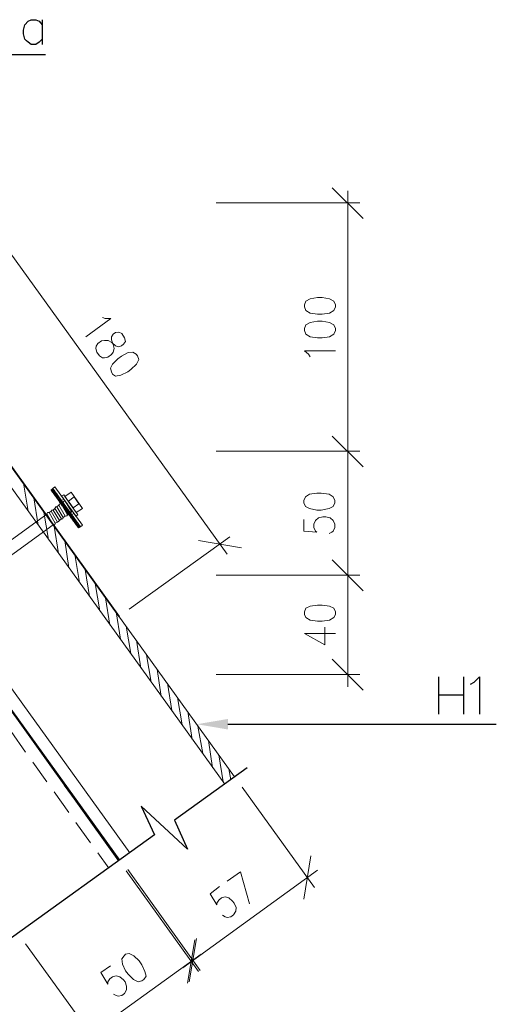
# Model space of a CAD drawing. Header units: millimetres. Extents: x 2063114 to 14983986, y -126020516 to 213791.
# Tile 270 of 656: x 2355936 to 2358939, y -1196480 to -1190285. Entities that reach past the tile are written whole.
import ezdxf

# ---------------------------------------------------------------- set-up
doc = ezdxf.new("R2010")
doc.units = ezdxf.units.MM
doc.layers.add('PDF2_Geometry', color=7, linetype='Continuous')
doc.layers.add('PDF2_Solid Fills', color=7, linetype='Continuous')

msp = doc.modelspace()

# ---------------------------------------------------------------- linework, layer by layer
at = {"layer": 'PDF2_Geometry', "linetype": 'ByBlock', "lineweight": 25}
for points in [[(2356078.41695, -1190407.55889), (2356058.58706, -1190427.37502), (2356038.79844, -1190440.58578), (2356009.07424, -1190440.58578), (2355989.24434, -1190427.37502), (2355979.35003, -1190417.46696), (2355969.40068, -1190407.55889), (2355959.52013, -1190374.53199), (2355959.52013, -1190351.41316), (2355969.40068, -1190318.38627), (2355989.24434, -1190295.26744), (2356009.07424, -1190285.35937), (2356038.79844, -1190285.35937), (2356058.58706, -1190295.26744), (2356078.41695, -1190318.38627)], [(2356078.41695, -1190285.35937), (2356078.41695, -1190440.58578)], [(2354869.63257, -1191434.69534), (2355629.25117, -1190503.33688), (2356098.26061, -1190503.33688)], [(2358575.27779, -1194420.32671), (2358575.27779, -1194654.81767)], [(2358733.79313, -1194654.81767), (2358733.79313, -1194420.32671)], [(2358776.68681, -1194466.56437), (2358799.86068, -1194453.35361), (2358832.86006, -1194420.32671), (2358832.86006, -1194654.81767)], [(2358575.27779, -1194532.61816), (2358733.79313, -1194532.61816)], [(2357247.58282, -1194717.56877), (2358938.54612, -1194717.56877)], [(2357369.76858, -1194991.69201), (2356910.70849, -1195321.96097), (2356993.27573, -1195503.60889), (2356702.62528, -1195232.78835), (2356785.19252, -1195414.43627), (2355847.21492, -1196088.18495)]]:
    msp.add_lwpolyline(points, dxfattribs=at)
at = {"layer": 'PDF2_Geometry', "linetype": 'ByBlock', "lineweight": 18}
for points in [[(2357244.25261, -1193647.49735), (2355507.06542, -1191243.13935)], [(2358099.64921, -1191537.07872), (2357904.79053, -1191342.22004)], [(2358003.85745, -1193079.43475), (2358003.85745, -1191362.03617)], [(2357174.90989, -1191437.99803), (2358079.87436, -1191437.99803)], [(2356458.25378, -1192157.98436), (2356474.75346, -1192164.58974), (2356511.09681, -1192164.58974), (2356352.51267, -1192280.18387)], [(2357766.10509, -1192405.68608), (2357756.15573, -1192389.17263), (2357729.76174, -1192369.35649), (2357924.62042, -1192369.35649)], [(2358003.85745, -1193858.86949), (2358003.85745, -1192924.20834)], [(2357726.48657, -1193429.51984), (2357726.48657, -1193502.17901), (2357809.05381, -1193508.78439), (2357799.10446, -1193502.17901), (2357789.21015, -1193479.06019), (2357789.21015, -1193459.24405), (2357799.10446, -1193436.12522), (2357818.94812, -1193419.61177), (2357845.34211, -1193413.00639), (2357865.17201, -1193413.00639), (2357891.62105, -1193419.61177), (2357911.3959, -1193436.12522), (2357921.29021, -1193459.24405), (2357921.29021, -1193479.06019), (2357911.3959, -1193502.17901), (2357901.51536, -1193508.78439), (2357885.00191, -1193518.69246)], [(2356626.66342, -1193994.27976), (2357260.7523, -1193538.5086)], [(2357062.61845, -1193561.62743), (2357333.42523, -1193607.86508)], [(2358003.85745, -1194483.07782), (2358003.85745, -1193703.64308)], [(2357924.62042, -1194146.20348), (2357729.76174, -1194146.20348), (2357858.56663, -1194218.86265), (2357858.56663, -1194106.5712)], [(2357904.79053, -1194308.03527), (2358099.64921, -1194502.89395)], [(2357174.90989, -1194403.81327), (2358079.87436, -1194403.81327)], [(2356035.46823, -1194846.37367), (2355946.29561, -1194717.56877)], [(2355883.55827, -1194763.80643), (2355972.73089, -1194892.61132)], [(2356174.20871, -1195034.62697), (2356081.69212, -1194909.12477)], [(2356018.96854, -1194955.36242), (2356108.14116, -1195080.86463)], [(2356309.61899, -1195226.18297), (2356217.10239, -1195100.68076)], [(2356154.37881, -1195143.61573), (2356246.8266, -1195272.42062)], [(2357336.7692, -1195113.89152), (2357792.49908, -1195744.70523)], [(2356445.02926, -1195417.73896), (2356355.84288, -1195288.93407)], [(2356289.78909, -1195335.17172), (2356382.23687, -1195463.97662)], [(2356428.52957, -1195526.72772), (2356497.87229, -1195622.50572)], [(2356560.59587, -1195576.26806), (2356491.25315, -1195480.49006)], [(2357726.48657, -1195817.3644), (2357769.38025, -1195546.54386)], [(2356606.83352, -1195639.01916), (2357062.61845, -1196273.13556)], [(2356616.76912, -1195632.41379), (2357072.49899, -1196266.53018)], [(2356963.53776, -1196250.01673), (2357812.32898, -1195635.71647)], [(2357244.25261, -1195705.07296), (2357326.81985, -1195645.62454), (2357382.9931, -1195847.08861)], [(2357194.73979, -1195738.09985), (2357135.29138, -1195784.33751), (2357178.18506, -1195853.69399), (2357178.18506, -1195843.78592), (2357191.40958, -1195823.96978), (2357207.90926, -1195810.75902), (2357231.08314, -1195804.15364), (2357254.20196, -1195810.75902), (2357277.30703, -1195830.57516), (2357287.20134, -1195843.78592), (2357300.42586, -1195870.20743), (2357297.09564, -1195893.32626), (2357283.92617, -1195916.44509), (2357267.37144, -1195929.65585), (2357244.25261, -1195932.95854), (2357231.08314, -1195929.65585), (2357214.52841, -1195919.74778)], [(2355972.73089, -1196098.09301), (2356428.52957, -1196728.90672)], [(2356993.27573, -1196345.79473), (2357039.49962, -1196074.97419)], [(2357049.39393, -1196065.06612), (2357003.15627, -1196339.18935)], [(2357079.11813, -1196164.14681), (2356319.51329, -1196712.39327)], [(2356507.75284, -1196236.80598), (2356448.30443, -1196279.74094), (2356491.25315, -1196352.40011), (2356491.25315, -1196339.18935), (2356504.47767, -1196319.37322), (2356520.97736, -1196306.16246), (2356544.09618, -1196299.55708), (2356567.21501, -1196306.16246), (2356590.32008, -1196325.97859), (2356600.21438, -1196339.18935), (2356610.16374, -1196365.61087), (2356610.16374, -1196388.7297), (2356596.93922, -1196411.84852), (2356580.43953, -1196425.05928), (2356557.3207, -1196428.36197), (2356544.09618, -1196425.05928), (2356527.5965, -1196415.15121)]]:
    msp.add_lwpolyline(points, dxfattribs=at)
at = {"layer": 'PDF2_Geometry', "linetype": 'ByBlock', "lineweight": 35}
for points in [[(2356563.92608, -1194040.51741), (2354922.47561, -1191761.66161)], [(2356560.59587, -1195576.26806), (2354740.84144, -1193036.49978), (2354678.04906, -1193079.43475), (2354678.04906, -1193779.60494)]]:
    msp.add_lwpolyline(points, dxfattribs=at)
at = {"layer": 'PDF2_Geometry', "linetype": 'ByBlock', "lineweight": 13}
for points in [[(2356567.21501, -1195572.96537), (2354285.05652, -1192408.98877), (2355008.31801, -1191887.16381), (2357290.4765, -1195047.83773), (2355008.31801, -1191887.16381), (2354945.59443, -1191930.09878), (2357227.75292, -1195094.07539), (2354945.59443, -1191930.09878), (2354347.7801, -1192362.75111), (2356629.93859, -1195526.72772)], [(2355989.24434, -1193376.67681), (2355959.52013, -1193201.63426)], [(2356051.96792, -1193465.84943), (2356025.57392, -1193294.10957)], [(2356118.03547, -1193555.02205), (2356088.31126, -1193383.28219)], [(2356180.82785, -1193644.19466), (2356154.37881, -1193472.45481)], [(2356246.8266, -1193733.36728), (2356220.43261, -1193561.62743)], [(2356312.89415, -1193825.84259), (2356283.16995, -1193650.80004)], [(2356375.68654, -1193915.01521), (2356349.2375, -1193743.27535)], [(2356441.69905, -1194004.18783), (2356411.96108, -1193832.44797)], [(2356504.47767, -1194093.36045), (2356478.02863, -1193921.62059)], [(2356570.54522, -1194182.53306), (2356544.09618, -1194010.79321)], [(2356636.55773, -1194271.70568), (2356606.83352, -1194099.96583)], [(2356699.33635, -1194364.18099), (2356672.88732, -1194189.13844)], [(2356765.34886, -1194453.35361), (2356735.6797, -1194281.61375)], [(2356828.14125, -1194542.52623), (2356801.69221, -1194370.78637)], [(2356894.19504, -1194631.69885), (2356867.75976, -1194459.95899)], [(2356960.20755, -1194720.87146), (2356930.48334, -1194549.13161)], [(2357022.99993, -1194813.34677), (2356996.55089, -1194638.30422)], [(2357089.06749, -1194902.51939), (2357059.32952, -1194730.77953)], [(2357151.79106, -1194991.69201), (2357125.34203, -1194819.95215)], [(2357217.85862, -1195080.86463), (2357191.40958, -1194909.12477)], [(2357267.37144, -1195067.65387), (2357254.20196, -1194998.29739)]]:
    msp.add_lwpolyline(points, dxfattribs=at)
at = {"layer": 'PDF2_Geometry', "linetype": 'ByBlock', "lineweight": 18}
for points in [[(2357729.76174, -1192091.93057), (2357739.65605, -1192115.04939), (2357766.10509, -1192131.56284), (2357812.32898, -1192138.16822), (2357842.05318, -1192138.16822), (2357888.29084, -1192131.56284), (2357914.73988, -1192115.04939), (2357924.62042, -1192091.93057), (2357924.62042, -1192078.71981), (2357914.73988, -1192055.60098), (2357888.29084, -1192042.39022), (2357842.05318, -1192032.48216), (2357812.32898, -1192032.48216), (2357766.10509, -1192042.39022), (2357739.65605, -1192055.60098), (2357729.76174, -1192078.71981)], [(2357729.76174, -1192240.5516), (2357739.65605, -1192263.67042), (2357766.10509, -1192280.18387), (2357812.32898, -1192286.78925), (2357842.05318, -1192286.78925), (2357888.29084, -1192280.18387), (2357914.73988, -1192263.67042), (2357924.62042, -1192240.5516), (2357924.62042, -1192227.34084), (2357914.73988, -1192204.22201), (2357888.29084, -1192191.01125), (2357842.05318, -1192181.10319), (2357812.32898, -1192181.10319), (2357766.10509, -1192191.01125), (2357739.65605, -1192204.22201), (2357729.76174, -1192227.34084)], [(2356580.43953, -1192260.36774), (2356560.59587, -1192250.45967), (2356540.82102, -1192253.76236), (2356524.26629, -1192263.67042), (2356514.37198, -1192280.18387), (2356514.37198, -1192300.00001), (2356524.26629, -1192329.72422), (2356530.87166, -1192352.84304), (2356524.26629, -1192375.96187), (2356514.37198, -1192392.47532), (2356491.25315, -1192408.98877), (2356471.42325, -1192412.29146), (2356458.25378, -1192412.29146), (2356438.41012, -1192399.0807), (2356421.91043, -1192375.96187), (2356415.30505, -1192352.84304), (2356418.58022, -1192339.63229), (2356428.52957, -1192323.11884), (2356451.63464, -1192306.60539), (2356471.42325, -1192303.3027), (2356494.52832, -1192303.3027), (2356517.64714, -1192316.51346), (2356540.82102, -1192336.3296), (2356557.3207, -1192342.93497), (2356577.09556, -1192336.3296), (2356590.32008, -1192326.42153), (2356603.5446, -1192309.90808), (2356596.93922, -1192286.78925)], [(2356669.61215, -1192389.17263), (2356649.78225, -1192375.96187), (2356620.05804, -1192379.26456), (2356577.09556, -1192402.38339), (2356553.99049, -1192418.89683), (2356520.97736, -1192451.92373), (2356507.75284, -1192478.34525), (2356514.37198, -1192501.46407), (2356520.97736, -1192514.67483), (2356540.82102, -1192527.88559), (2356573.82039, -1192521.28021), (2356616.76912, -1192501.46407), (2356636.55773, -1192484.95063), (2356672.88732, -1192451.92373), (2356686.11184, -1192422.19952), (2356679.50646, -1192399.0807)], [(2358099.64921, -1193099.25089), (2357904.79053, -1192904.3922)], [(2358079.87436, -1193000.1702), (2357174.90989, -1193000.1702)], [(2357726.48657, -1193323.83378), (2357736.38088, -1193346.9526), (2357762.77487, -1193360.16336), (2357809.05381, -1193370.07143), (2357835.44781, -1193370.07143), (2357885.00191, -1193360.16336), (2357911.3959, -1193346.9526), (2357921.29021, -1193323.83378), (2357921.29021, -1193310.62302), (2357911.3959, -1193287.50419), (2357885.00191, -1193270.99074), (2357835.44781, -1193264.38536), (2357809.05381, -1193264.38536), (2357762.77487, -1193270.99074), (2357736.38088, -1193287.50419), (2357726.48657, -1193310.62302)], [(2358099.64921, -1193878.68562), (2357904.79053, -1193683.82694)], [(2358079.87436, -1193779.60494), (2357174.90989, -1193779.60494)], [(2357729.76174, -1194027.30665), (2357739.65605, -1194047.12279), (2357766.10509, -1194063.63624), (2357812.32898, -1194070.24162), (2357842.05318, -1194070.24162), (2357888.29084, -1194063.63624), (2357914.73988, -1194047.12279), (2357924.62042, -1194027.30665), (2357924.62042, -1194010.79321), (2357914.73988, -1193987.67438), (2357888.29084, -1193974.46362), (2357842.05318, -1193967.85824), (2357812.32898, -1193967.85824), (2357766.10509, -1193974.46362), (2357739.65605, -1193987.67438), (2357729.76174, -1194010.79321)], [(2356593.66405, -1196174.05487), (2356580.43953, -1196193.87101), (2356583.7147, -1196226.89791), (2356603.5446, -1196269.83287), (2356620.05804, -1196289.64901), (2356653.11246, -1196322.6759), (2356682.78162, -1196339.18935), (2356705.9555, -1196332.58397), (2356719.12497, -1196322.6759), (2356732.34949, -1196302.85977), (2356725.73035, -1196273.13556), (2356705.9555, -1196230.2006), (2356689.40076, -1196207.08177), (2356656.38763, -1196174.05487), (2356626.66342, -1196160.84412), (2356603.5446, -1196164.14681)]]:
    msp.add_lwpolyline(points, close=True, dxfattribs=at)
at = {"layer": 'PDF2_Geometry', "linetype": 'ByBlock', "lineweight": 0}
for points in [[(2356134.53516, -1193244.56923), (2356306.28877, -1193482.36288), (2356319.51329, -1193475.7575), (2356144.48451, -1193234.66116)], [(2356144.48451, -1193234.66116), (2356319.51329, -1193475.7575), (2356332.73781, -1193465.84943), (2356157.70903, -1193224.75309)], [(2356200.60271, -1193280.89881), (2356289.78909, -1193409.70371), (2356302.99985, -1193399.79564), (2356213.82723, -1193274.29343)], [(2356220.43261, -1193284.2015), (2356293.1193, -1193386.58488), (2356332.73781, -1193360.16336), (2356260.05112, -1193257.77999)], [(2356243.55143, -1193313.92571), (2356273.27564, -1193356.86067), (2356309.61899, -1193330.43916), (2356279.89478, -1193287.50419)], [(2356137.86537, -1193370.07143), (2356134.53516, -1193376.67681), (2356174.20871, -1193446.03329), (2356180.82785, -1193442.7306), (2356187.37819, -1193436.12522), (2356147.75967, -1193370.07143)], [(2356147.75967, -1193370.07143), (2356187.37819, -1193436.12522), (2356200.60271, -1193426.21715), (2356157.70903, -1193360.16336)], [(2356164.25936, -1193350.25529), (2356157.70903, -1193360.16336), (2356200.60271, -1193426.21715), (2356207.22185, -1193426.21715), (2356210.55206, -1193416.30908), (2356170.8785, -1193350.25529)], [(2356170.8785, -1193350.25529), (2356210.55206, -1193416.30908), (2356223.72153, -1193409.70371), (2356184.10302, -1193340.34722)], [(2356187.37819, -1193333.74185), (2356184.10302, -1193340.34722), (2356223.72153, -1193409.70371), (2356233.65713, -1193406.40102), (2356236.94605, -1193399.79564), (2356197.32754, -1193330.43916)], [(2356197.32754, -1193330.43916), (2356236.94605, -1193399.79564), (2356250.17057, -1193389.88757), (2356210.55206, -1193323.83378)], [(2356213.82723, -1193313.92571), (2356210.55206, -1193323.83378), (2356250.17057, -1193389.88757), (2356256.77595, -1193389.88757), (2356263.39509, -1193379.9795), (2356223.72153, -1193313.92571)], [(2356223.72153, -1193313.92571), (2356263.39509, -1193379.9795), (2356266.67026, -1193376.67681)], [(2355368.32494, -1193931.52866), (2355407.98473, -1193997.58245), (2356147.75967, -1193462.54674), (2356108.14116, -1193396.49295)], [(2356111.43009, -1193386.58488), (2356108.14116, -1193396.49295), (2356147.75967, -1193462.54674), (2356157.70903, -1193462.54674), (2356160.98419, -1193452.63867), (2356121.36568, -1193386.58488)], [(2356121.36568, -1193386.58488), (2356160.98419, -1193452.63867), (2356174.20871, -1193446.03329), (2356134.53516, -1193376.67681)], [(2356246.8266, -1193376.67681), (2356253.44574, -1193379.9795)]]:
    msp.add_lwpolyline(points, close=True, dxfattribs=at)
for points in [[(2356157.70903, -1193247.87192), (2356134.53516, -1193244.56923), (2356134.53516, -1193241.26654)], [(2356160.98419, -1193254.4773), (2356137.86537, -1193251.17461), (2356141.1543, -1193237.96385)], [(2356200.60271, -1193310.62302), (2356180.82785, -1193307.32033), (2356184.10302, -1193287.50419), (2356164.25936, -1193284.2015), (2356167.60333, -1193264.38536), (2356147.75967, -1193261.08267), (2356151.08989, -1193241.26654), (2356137.86537, -1193241.26654)], [(2356164.25936, -1193261.08267), (2356141.1543, -1193257.77999), (2356147.75967, -1193234.66116)], [(2356147.75967, -1193237.96385), (2356144.48451, -1193234.66116)], [(2356174.20871, -1193270.99074), (2356151.08989, -1193267.68805), (2356154.37881, -1193244.56923)], [(2356177.48388, -1193277.59612), (2356154.37881, -1193274.29343), (2356157.70903, -1193251.17461)], [(2356164.25936, -1193257.77999), (2356157.70903, -1193280.89881)], [(2356180.82785, -1193280.89881), (2356157.70903, -1193277.59612)], [(2356187.37819, -1193294.10957), (2356167.60333, -1193290.80688), (2356170.8785, -1193267.68805)], [(2356193.99733, -1193300.71495), (2356170.8785, -1193297.41226), (2356174.20871, -1193274.29343)], [(2356197.32754, -1193304.01764), (2356174.20871, -1193300.71495), (2356177.48388, -1193280.89881)], [(2356203.93292, -1193317.2284), (2356184.10302, -1193313.92571), (2356187.37819, -1193290.80688)], [(2356190.7084, -1193297.41226), (2356187.37819, -1193320.53109)], [(2356213.82723, -1193327.13647), (2356190.7084, -1193323.83378), (2356193.99733, -1193304.01764)], [(2356217.10239, -1193333.74185), (2356213.82723, -1193327.13647), (2356217.10239, -1193333.74185), (2356197.32754, -1193330.43916), (2356200.60271, -1193307.32033)], [(2356203.93292, -1193313.92571), (2356200.60271, -1193310.62302), (2356197.32754, -1193313.92571)], [(2356220.43261, -1193340.34722), (2356200.60271, -1193337.04453), (2356203.93292, -1193313.92571), (2356200.60271, -1193310.62302), (2356203.93292, -1193307.32033)], [(2356217.10239, -1193307.32033), (2356213.82723, -1193300.71495), (2356207.22185, -1193304.01764)], [(2356223.72153, -1193313.92571), (2356220.43261, -1193310.62302)], [(2356210.55206, -1193323.83378), (2356207.22185, -1193317.2284), (2356210.55206, -1193323.83378), (2356187.37819, -1193317.2284)], [(2356193.99733, -1193317.2284), (2356187.37819, -1193320.53109), (2356190.7084, -1193323.83378)], [(2356193.99733, -1193327.13647), (2356197.32754, -1193333.74185)], [(2356200.60271, -1193337.04453), (2356203.93292, -1193343.64991)], [(2356227.05175, -1193343.64991), (2356203.93292, -1193340.34722), (2356207.22185, -1193320.53109)], [(2356230.32691, -1193350.25529), (2356207.22185, -1193346.9526), (2356210.55206, -1193327.13647)], [(2356207.22185, -1193346.9526), (2356210.55206, -1193353.55798)], [(2356233.65713, -1193356.86067), (2356213.82723, -1193353.55798), (2356217.10239, -1193330.43916)], [(2356213.82723, -1193356.86067), (2356220.43261, -1193363.46605)], [(2356236.94605, -1193363.46605), (2356233.65713, -1193356.86067), (2356236.94605, -1193363.46605), (2356217.10239, -1193360.16336), (2356220.43261, -1193337.04453)], [(2356243.55143, -1193366.76874), (2356220.43261, -1193363.46605), (2356223.72153, -1193343.64991), (2356220.43261, -1193337.04453), (2356223.72153, -1193343.64991)], [(2356220.43261, -1193366.76874), (2356227.05175, -1193370.07143)], [(2356246.8266, -1193373.37412), (2356223.72153, -1193370.07143), (2356227.05175, -1193346.9526), (2356230.32691, -1193353.55798), (2356227.05175, -1193346.9526)], [(2356230.32691, -1193323.83378), (2356227.05175, -1193317.2284)], [(2356227.05175, -1193373.37412), (2356233.65713, -1193379.9795)], [(2356233.65713, -1193353.55798), (2356230.32691, -1193376.67681)], [(2356236.94605, -1193333.74185), (2356233.65713, -1193327.13647)], [(2356302.99985, -1193452.63867), (2356283.16995, -1193449.33598), (2356286.50016, -1193429.51984), (2356266.67026, -1193426.21715), (2356269.94543, -1193406.40102), (2356250.17057, -1193403.09833), (2356253.44574, -1193383.28219), (2356233.65713, -1193379.9795), (2356236.94605, -1193360.16336)], [(2356260.05112, -1193389.88757), (2356253.44574, -1193383.28219), (2356260.05112, -1193389.88757), (2356236.94605, -1193386.58488), (2356240.27627, -1193366.76874), (2356246.8266, -1193373.37412), (2356240.27627, -1193366.76874)], [(2356243.55143, -1193343.64991), (2356240.27627, -1193337.04453)], [(2356263.39509, -1193396.49295), (2356240.27627, -1193393.19026), (2356243.55143, -1193370.07143)], [(2356250.17057, -1193353.55798), (2356246.8266, -1193346.9526)], [(2356256.77595, -1193363.46605), (2356253.44574, -1193356.86067)], [(2356263.39509, -1193373.37412), (2356260.05112, -1193366.76874)], [(2356250.17057, -1193379.9795), (2356227.05175, -1193376.67681)], [(2356233.65713, -1193383.28219), (2356240.27627, -1193389.88757)], [(2356250.17057, -1193376.67681), (2356246.8266, -1193399.79564), (2356240.27627, -1193393.19026)], [(2356266.67026, -1193403.09833), (2356243.55143, -1193399.79564)], [(2356250.17057, -1193403.09833), (2356253.44574, -1193406.40102), (2356256.77595, -1193403.09833)], [(2356276.56457, -1193413.00639), (2356253.44574, -1193409.70371), (2356256.77595, -1193386.58488)], [(2356279.89478, -1193419.61177), (2356256.77595, -1193416.30908), (2356260.05112, -1193393.19026), (2356263.39509, -1193399.79564), (2356260.05112, -1193403.09833)], [(2356260.05112, -1193393.19026), (2356263.39509, -1193399.79564), (2356269.94543, -1193396.49295)], [(2356266.67026, -1193399.79564), (2356260.05112, -1193422.91446)], [(2356299.66963, -1193446.03329), (2356276.56457, -1193442.7306), (2356283.16995, -1193422.91446), (2356260.05112, -1193419.61177)], [(2356273.27564, -1193383.28219), (2356266.67026, -1193376.67681)], [(2356289.78909, -1193436.12522), (2356269.94543, -1193432.82253), (2356273.27564, -1193409.70371)], [(2356273.27564, -1193393.19026), (2356276.56457, -1193389.88757), (2356273.27564, -1193386.58488)], [(2356296.39447, -1193442.7306), (2356273.27564, -1193439.42791), (2356276.56457, -1193416.30908)], [(2356306.28877, -1193459.24405), (2356286.50016, -1193455.94136), (2356289.78909, -1193432.82253)], [(2356293.1193, -1193439.42791), (2356289.78909, -1193462.54674)], [(2356312.89415, -1193465.84943), (2356289.78909, -1193459.24405)], [(2356316.22436, -1193469.15212), (2356293.1193, -1193465.84943), (2356296.39447, -1193446.03329)], [(2356319.51329, -1193472.45481), (2356319.51329, -1193475.7575), (2356299.66963, -1193472.45481), (2356302.99985, -1193449.33598)], [(2356312.89415, -1193469.15212), (2356312.89415, -1193479.06019), (2356302.99985, -1193479.06019), (2356306.28877, -1193455.94136)], [(2356309.61899, -1193462.54674), (2356306.28877, -1193482.36288)]]:
    msp.add_lwpolyline(points, dxfattribs=at)
at = {"layer": 'PDF2_Solid Fills', "linetype": 'ByBlock', "transparency": 33554559}
msp.add_solid([(2357247.58282, -1194750.59567), (2357052.72414, -1194717.56877), (2357247.58282, -1194684.54188)], dxfattribs=at)

doc.saveas('drawing.dxf')
